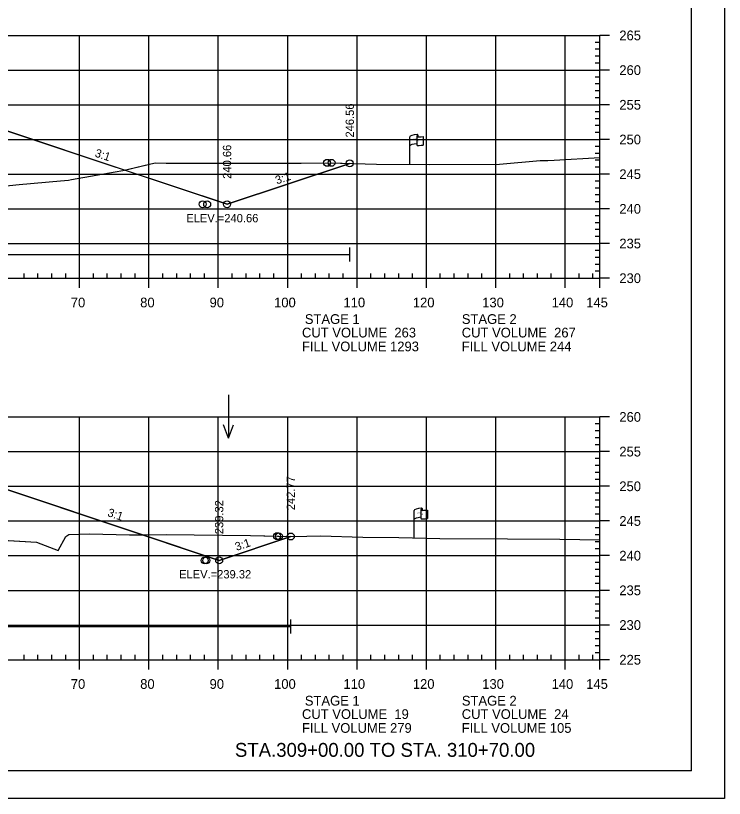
# Model space of a CAD drawing. Extents: x 1365647 to 1367999, y 387113 to 400173.
# Drawn here: x 1365954.9 to 1366057, y 398039.6 to 398152.5 of the extents above; entities that cross this region are included whole.
import ezdxf

# ---------------------------------------------------------------- set-up
doc = ezdxf.new("R2010")
doc.units = 0
for name, color, linetype in [('E_Existing ROW', 7, 'Continuous'), ('R_Axis', 7, 'Continuous'), ('R_Axis Annot', 7, 'Continuous'), ('R_Border', 7, 'Continuous'), ('R_Border Notes', 7, 'Continuous'), ('R_Contours', 7, 'Continuous'), ('R_Draft', 7, 'Continuous'), ('R_Exist Surface', 7, 'Continuous'), ('R_Fin Surface', 7, 'Continuous'), ('R_Fin Surface Annot', 7, 'Continuous'), ('R_Grid', 7, 'Continuous'), ('R_No Plot', 7, 'Continuous'), ('R_Water', 7, 'Continuous'), ('R_Water Annot', 7, 'Continuous'), ('R_Xsect Elev', 7, 'Continuous')]:
    doc.layers.add(name, color=color, linetype=linetype)

msp = doc.modelspace()

# ---------------------------------------------------------------- linework, layer by layer
at = {"layer": 'E_Existing ROW'}
for p, q in [((1366011.69, 398131.04), (1366011.69, 398134.99)), ((1366012.69, 398135.09), (1366012.69, 398135.08)), ((1366012.69, 398135.08), (1366012.69, 398133.85)), ((1366012.85, 398135.25), (1366012.85, 398135.01)), ((1366013.62, 398135.05), (1366013.62, 398133.81)), ((1366012.3, 398077.19), (1366012.3, 398081.15)), ((1366013.3, 398081.24), (1366013.3, 398081.23)), ((1366013.3, 398081.23), (1366013.3, 398080)), ((1366013.47, 398081.4), (1366013.47, 398081.16)), ((1366014.23, 398081.2), (1366014.23, 398079.96))]:
    msp.add_line(p, q, dxfattribs=at)
for centre, radius, start, end in [((1366012.76, 398135.09), 0.078, 88.6458, 274.2828), ((1366012.77, 398135.25), 0.0783, 263.0712, 93.9564), ((1366012.76, 398133.85), 0.0783, 180, 273.9564), ((1366013.38, 398081.24), 0.078, 88.6458, 274.2828), ((1366013.39, 398081.4), 0.0783, 263.0712, 93.9564), ((1366013.38, 398080), 0.0783, 180, 273.9564)]:
    msp.add_arc(centre, radius, start, end, dxfattribs=at)
for centre, major_axis, ratio, start_param, end_param in [((1366013.27, 398135.04), (-1.58, -0.04), 0.19887, 5.030368, 6.283185), ((1366013.98, 398135.15), (-1.23, -0.13), 0.052933, 0.159456, 1.268315), ((1366013.27, 398133.72), (-1.58, -0.04), 0.19887, 5.083035, 6.194897), ((1366013.98, 398133.91), (-1.23, -0.13), 0.052933, 0.159456, 1.268315), ((1366013.89, 398081.19), (-1.58, -0.04), 0.19887, 5.030368, 6.283185), ((1366014.59, 398081.3), (-1.23, -0.13), 0.052933, 0.159456, 1.268315), ((1366013.88, 398079.87), (-1.58, -0.04), 0.19887, 5.083035, 6.194897), ((1366014.59, 398080.06), (-1.23, -0.13), 0.052933, 0.159456, 1.268315)]:
    msp.add_ellipse(centre, major_axis=major_axis, ratio=ratio, start_param=start_param, end_param=end_param, dxfattribs=at)
at = {"layer": 'R_Axis'}
for p, q in [((1366039.09, 398114.62), (1366039.09, 398149.62)), ((1366040.49, 398149.62), (1366039.09, 398149.62)), ((1366039.09, 398148.62), (1366038.39, 398148.62)), ((1366039.09, 398147.62), (1366038.39, 398147.62)), ((1366039.09, 398146.62), (1366038.39, 398146.62)), ((1366039.09, 398145.62), (1366038.39, 398145.62)), ((1366040.49, 398144.62), (1366039.09, 398144.62)), ((1366039.09, 398143.62), (1366038.39, 398143.62)), ((1366039.09, 398142.62), (1366038.39, 398142.62)), ((1366039.09, 398141.62), (1366038.39, 398141.62)), ((1366039.09, 398140.62), (1366038.39, 398140.62)), ((1366040.49, 398139.62), (1366039.09, 398139.62)), ((1366039.09, 398138.62), (1366038.39, 398138.62)), ((1366039.09, 398137.62), (1366038.39, 398137.62)), ((1366039.09, 398136.62), (1366038.39, 398136.62)), ((1366039.09, 398135.62), (1366038.39, 398135.62)), ((1366039.09, 398133.62), (1366038.39, 398133.62)), ((1366040.49, 398134.62), (1366039.09, 398134.62)), ((1366039.09, 398132.62), (1366038.39, 398132.62)), ((1366039.09, 398131.62), (1366038.39, 398131.62)), ((1366039.09, 398130.62), (1366038.39, 398130.62)), ((1366040.49, 398129.62), (1366039.09, 398129.62)), ((1366039.09, 398128.62), (1366038.39, 398128.62)), ((1366039.09, 398127.62), (1366038.39, 398127.62)), ((1366039.09, 398126.62), (1366038.39, 398126.62)), ((1366039.09, 398125.62), (1366038.39, 398125.62)), ((1366040.49, 398124.62), (1366039.09, 398124.62)), ((1366039.09, 398123.62), (1366038.39, 398123.62)), ((1366039.09, 398122.62), (1366038.39, 398122.62)), ((1366039.09, 398121.62), (1366038.39, 398121.62)), ((1366039.09, 398120.62), (1366038.39, 398120.62)), ((1366040.49, 398119.62), (1366039.09, 398119.62)), ((1366039.09, 398118.62), (1366038.39, 398118.62)), ((1366039.09, 398117.62), (1366038.39, 398117.62)), ((1366039.09, 398116.62), (1366038.39, 398116.62)), ((1366039.09, 398115.62), (1366038.39, 398115.62)), ((1365749.09, 398114.62), (1366039.09, 398114.62)), ((1365956.09, 398114.62), (1365956.09, 398115.32)), ((1365958.09, 398114.62), (1365958.09, 398115.32)), ((1365960.09, 398114.62), (1365960.09, 398115.32)), ((1365962.09, 398114.62), (1365962.09, 398115.32)), ((1365964.09, 398113.22), (1365964.09, 398114.62)), ((1365966.09, 398114.62), (1365966.09, 398115.32)), ((1365968.09, 398114.62), (1365968.09, 398115.32)), ((1365970.09, 398114.62), (1365970.09, 398115.32)), ((1365972.09, 398114.62), (1365972.09, 398115.32)), ((1365974.09, 398113.22), (1365974.09, 398114.62)), ((1365976.09, 398114.62), (1365976.09, 398115.32)), ((1365978.09, 398114.62), (1365978.09, 398115.32)), ((1365980.09, 398114.62), (1365980.09, 398115.32)), ((1365982.09, 398114.62), (1365982.09, 398115.32)), ((1365984.09, 398113.22), (1365984.09, 398114.62)), ((1365986.09, 398114.62), (1365986.09, 398115.32)), ((1365988.09, 398114.62), (1365988.09, 398115.32)), ((1365990.09, 398114.62), (1365990.09, 398115.32)), ((1365992.09, 398114.62), (1365992.09, 398115.32)), ((1365994.09, 398113.22), (1365994.09, 398114.62)), ((1365996.09, 398114.62), (1365996.09, 398115.32)), ((1365998.09, 398114.62), (1365998.09, 398115.32)), ((1366000.09, 398114.62), (1366000.09, 398115.32)), ((1366002.09, 398114.62), (1366002.09, 398115.32)), ((1366004.09, 398113.22), (1366004.09, 398114.62)), ((1366006.09, 398114.62), (1366006.09, 398115.32)), ((1366008.09, 398114.62), (1366008.09, 398115.32)), ((1366010.09, 398114.62), (1366010.09, 398115.32)), ((1366012.09, 398114.62), (1366012.09, 398115.32)), ((1366014.09, 398113.22), (1366014.09, 398114.62)), ((1366016.09, 398114.62), (1366016.09, 398115.32)), ((1366018.09, 398114.62), (1366018.09, 398115.32)), ((1366020.09, 398114.62), (1366020.09, 398115.32)), ((1366022.09, 398114.62), (1366022.09, 398115.32)), ((1366024.09, 398113.22), (1366024.09, 398114.62)), ((1366026.09, 398114.62), (1366026.09, 398115.32)), ((1366028.09, 398114.62), (1366028.09, 398115.32)), ((1366030.09, 398114.62), (1366030.09, 398115.32)), ((1366032.09, 398114.62), (1366032.09, 398115.32)), ((1366034.09, 398113.22), (1366034.09, 398114.62)), ((1366036.09, 398114.62), (1366036.09, 398115.32)), ((1366038.09, 398114.62), (1366038.09, 398115.32)), ((1366039.09, 398113.22), (1366039.09, 398114.62)), ((1366040.49, 398114.62), (1366039.09, 398114.62)), ((1366039.09, 398059.62), (1366039.09, 398094.62)), ((1366040.49, 398094.62), (1366039.09, 398094.62)), ((1366039.09, 398093.62), (1366038.39, 398093.62)), ((1366039.09, 398092.62), (1366038.39, 398092.62)), ((1366039.09, 398091.62), (1366038.39, 398091.62)), ((1366039.09, 398090.62), (1366038.39, 398090.62)), ((1366040.49, 398089.62), (1366039.09, 398089.62)), ((1366039.09, 398088.62), (1366038.39, 398088.62)), ((1366039.09, 398087.62), (1366038.39, 398087.62)), ((1366039.09, 398086.62), (1366038.39, 398086.62)), ((1366039.09, 398085.62), (1366038.39, 398085.62)), ((1366040.49, 398084.62), (1366039.09, 398084.62)), ((1366039.09, 398083.62), (1366038.39, 398083.62)), ((1366039.09, 398082.62), (1366038.39, 398082.62)), ((1366039.09, 398081.62), (1366038.39, 398081.62)), ((1366039.09, 398080.62), (1366038.39, 398080.62)), ((1366040.49, 398079.62), (1366039.09, 398079.62)), ((1366039.09, 398078.62), (1366038.39, 398078.62)), ((1366039.09, 398077.62), (1366038.39, 398077.62)), ((1366039.09, 398076.62), (1366038.39, 398076.62)), ((1366039.09, 398075.62), (1366038.39, 398075.62)), ((1366040.49, 398074.62), (1366039.09, 398074.62)), ((1366039.09, 398073.62), (1366038.39, 398073.62)), ((1366039.09, 398072.62), (1366038.39, 398072.62)), ((1366039.09, 398071.62), (1366038.39, 398071.62)), ((1366039.09, 398070.62), (1366038.39, 398070.62)), ((1366040.49, 398069.62), (1366039.09, 398069.62)), ((1366039.09, 398068.62), (1366038.39, 398068.62)), ((1366039.09, 398067.62), (1366038.39, 398067.62)), ((1366039.09, 398066.62), (1366038.39, 398066.62)), ((1366039.09, 398065.62), (1366038.39, 398065.62)), ((1366040.49, 398064.62), (1366039.09, 398064.62)), ((1366039.09, 398063.62), (1366038.39, 398063.62)), ((1366039.09, 398062.62), (1366038.39, 398062.62)), ((1366039.09, 398061.62), (1366038.39, 398061.62)), ((1365956.09, 398059.62), (1365956.09, 398060.32)), ((1365958.09, 398059.62), (1365958.09, 398060.32)), ((1365960.09, 398059.62), (1365960.09, 398060.32)), ((1365962.09, 398059.62), (1365962.09, 398060.32)), ((1365966.09, 398059.62), (1365966.09, 398060.32)), ((1365968.09, 398059.62), (1365968.09, 398060.32)), ((1365970.09, 398059.62), (1365970.09, 398060.32)), ((1365972.09, 398059.62), (1365972.09, 398060.32)), ((1365976.09, 398059.62), (1365976.09, 398060.32)), ((1365978.09, 398059.62), (1365978.09, 398060.32)), ((1365980.09, 398059.62), (1365980.09, 398060.32)), ((1365982.09, 398059.62), (1365982.09, 398060.32)), ((1365986.09, 398059.62), (1365986.09, 398060.32)), ((1365988.09, 398059.62), (1365988.09, 398060.32)), ((1365990.09, 398059.62), (1365990.09, 398060.32)), ((1365992.09, 398059.62), (1365992.09, 398060.32)), ((1365996.09, 398059.62), (1365996.09, 398060.32)), ((1365998.09, 398059.62), (1365998.09, 398060.32)), ((1366000.09, 398059.62), (1366000.09, 398060.32)), ((1366002.09, 398059.62), (1366002.09, 398060.32)), ((1366006.09, 398059.62), (1366006.09, 398060.32)), ((1366008.09, 398059.62), (1366008.09, 398060.32)), ((1366010.09, 398059.62), (1366010.09, 398060.32)), ((1366012.09, 398059.62), (1366012.09, 398060.32)), ((1366016.09, 398059.62), (1366016.09, 398060.32)), ((1366018.09, 398059.62), (1366018.09, 398060.32)), ((1366020.09, 398059.62), (1366020.09, 398060.32)), ((1366022.09, 398059.62), (1366022.09, 398060.32)), ((1366026.09, 398059.62), (1366026.09, 398060.32)), ((1366028.09, 398059.62), (1366028.09, 398060.32)), ((1366030.09, 398059.62), (1366030.09, 398060.32)), ((1366032.09, 398059.62), (1366032.09, 398060.32)), ((1366036.09, 398059.62), (1366036.09, 398060.32)), ((1366038.09, 398059.62), (1366038.09, 398060.32)), ((1366039.09, 398060.62), (1366038.39, 398060.62)), ((1365749.09, 398059.62), (1366039.09, 398059.62)), ((1365964.09, 398058.22), (1365964.09, 398059.62)), ((1365974.09, 398058.22), (1365974.09, 398059.62)), ((1365984.09, 398058.22), (1365984.09, 398059.62)), ((1365994.09, 398058.22), (1365994.09, 398059.62)), ((1366004.09, 398058.22), (1366004.09, 398059.62)), ((1366014.09, 398058.22), (1366014.09, 398059.62)), ((1366024.09, 398058.22), (1366024.09, 398059.62)), ((1366034.09, 398058.22), (1366034.09, 398059.62)), ((1366039.09, 398058.22), (1366039.09, 398059.62)), ((1366040.49, 398059.62), (1366039.09, 398059.62))]:
    msp.add_line(p, q, dxfattribs=at)
at = {"layer": 'R_Border'}
for q in [(1366052.27, 398249.08), (1365736.09, 398043.62)]:
    msp.add_line((1366052.27, 398043.62), q, dxfattribs=at)
at = {"layer": 'R_Contours'}
for p, q in [((1365970.58, 398130.2), (1365953.59, 398135.86)), ((1365973.14, 398077.63), (1365953.59, 398084.15)), ((1365944.01, 398077.37), (1365957.87, 398076.58)), ((1365971.29, 398077.61), (1365973.14, 398077.63)), ((1365957.87, 398076.58), (1365961, 398075.37))]:
    msp.add_line(p, q, dxfattribs=at)
for points in [[(1365970.58, 398130.2), (1365974.99, 398131.24), (1365976.56, 398131.21), (1365986.04, 398131.19), (1365993.9, 398131.22), (1365996.04, 398131.22), (1366000.3, 398131.26), (1366003.04, 398131.18), (1365985.35, 398125.28)], [(1365973.14, 398077.63), (1365976.58, 398077.66), (1365988.75, 398077.51), (1365994.54, 398077.38), (1365984.21, 398073.94)]]:
    msp.add_lwpolyline(points, close=True, dxfattribs=at)
for points in [[(1365961.32, 398128.65), (1365962.5, 398128.74), (1365962.94, 398128.84), (1365969.21, 398129.95)], [(1365969.21, 398129.95), (1365970.35, 398130.15), (1365970.58, 398130.2)], [(1365951.18, 398127.68), (1365955.38, 398128.11), (1365961.32, 398128.65)], [(1365961, 398075.37), (1365962.09, 398077.36), (1365962.55, 398077.67)], [(1365962.55, 398077.67), (1365965.54, 398077.78), (1365971.29, 398077.61)]]:
    msp.add_lwpolyline(points, dxfattribs=at)
at = {"layer": 'R_Exist Surface'}
for points in [[(1365951.18, 398127.68), (1365955.38, 398128.11), (1365961.32, 398128.65), (1365962.5, 398128.74), (1365962.94, 398128.84), (1365969.21, 398129.95), (1365970.35, 398130.15), (1365974.99, 398131.24), (1365976.56, 398131.21), (1365986.04, 398131.19), (1365993.9, 398131.22), (1365996.04, 398131.22), (1366000.3, 398131.26), (1366006.88, 398131.06), (1366014.55, 398131.03), (1366024.63, 398131.04), (1366030.47, 398131.58), (1366031.59, 398131.59), (1366032.51, 398131.64), (1366039.09, 398132.04)], [(1365944.01, 398077.37), (1365957.87, 398076.58), (1365961, 398075.37), (1365962.09, 398077.36), (1365962.55, 398077.67), (1365965.54, 398077.78), (1365971.29, 398077.61), (1365976.58, 398077.66), (1365988.75, 398077.51), (1365994.88, 398077.38), (1365998.83, 398077.49), (1366004.94, 398077.31), (1366010.13, 398077.26), (1366016.04, 398077.09), (1366025.77, 398077.05), (1366033.32, 398076.98), (1366039.09, 398076.92)]]:
    msp.add_lwpolyline(points, dxfattribs=at)
at = {"layer": 'R_Fin Surface'}
for points in [[(1365805.03, 398131.51), (1365824.12, 398125.15), (1365834.59, 398128.64), (1365835.68, 398128.82), (1365856.59, 398132.31), (1365862.59, 398132.88), (1365864.59, 398133.08), (1365894.09, 398135.92), (1365923.59, 398138.76), (1365925.59, 398138.95), (1365931.59, 398139.53), (1365945.5, 398137.21), (1365953.59, 398135.86), (1365985.35, 398125.28), (1366003.04, 398131.18)], [(1365803.38, 398078.95), (1365816.9, 398074.44), (1365827.35, 398077.92), (1365834.59, 398080.34), (1365856.59, 398081.76), (1365862.59, 398082.24), (1365864.59, 398082.4), (1365894.09, 398084.79), (1365923.59, 398087.17), (1365925.59, 398087.33), (1365931.59, 398087.82), (1365945.69, 398085.47), (1365953.59, 398084.15), (1365984.21, 398073.94), (1365994.54, 398077.38)]]:
    msp.add_lwpolyline(points, dxfattribs=at)
at = {"layer": 'R_Grid'}
for p, q in [((1365749.09, 398149.62), (1366039.09, 398149.62)), ((1365964.09, 398114.62), (1365964.09, 398149.62)), ((1365974.09, 398114.62), (1365974.09, 398149.62)), ((1365984.09, 398114.62), (1365984.09, 398149.62)), ((1365994.09, 398114.62), (1365994.09, 398149.62)), ((1366004.09, 398114.62), (1366004.09, 398149.62)), ((1366014.09, 398114.62), (1366014.09, 398149.62)), ((1366024.09, 398114.62), (1366024.09, 398149.62)), ((1366034.09, 398114.62), (1366034.09, 398149.62)), ((1366039.09, 398114.62), (1366039.09, 398149.62)), ((1365749.09, 398144.62), (1366039.09, 398144.62)), ((1365749.09, 398139.62), (1366039.09, 398139.62)), ((1365749.09, 398134.62), (1366039.09, 398134.62)), ((1365749.09, 398129.62), (1366039.09, 398129.62)), ((1365749.09, 398124.62), (1366039.09, 398124.62)), ((1365749.09, 398119.62), (1366039.09, 398119.62)), ((1365749.09, 398114.62), (1366039.09, 398114.62)), ((1365749.09, 398094.62), (1366039.09, 398094.62)), ((1365964.09, 398059.62), (1365964.09, 398094.62)), ((1365974.09, 398059.62), (1365974.09, 398094.62)), ((1365984.09, 398059.62), (1365984.09, 398094.62)), ((1365994.09, 398059.62), (1365994.09, 398094.62)), ((1366004.09, 398059.62), (1366004.09, 398094.62)), ((1366014.09, 398059.62), (1366014.09, 398094.62)), ((1366024.09, 398059.62), (1366024.09, 398094.62)), ((1366034.09, 398059.62), (1366034.09, 398094.62)), ((1366039.09, 398059.62), (1366039.09, 398094.62)), ((1365749.09, 398089.62), (1366039.09, 398089.62)), ((1365749.09, 398084.62), (1366039.09, 398084.62)), ((1365749.09, 398079.62), (1366039.09, 398079.62)), ((1365749.09, 398074.62), (1366039.09, 398074.62)), ((1365749.09, 398069.62), (1366039.09, 398069.62)), ((1365749.09, 398064.62), (1366039.09, 398064.62)), ((1365749.09, 398059.62), (1366039.09, 398059.62))]:
    msp.add_line(p, q, dxfattribs=at)
at = {"layer": 'R_No Plot'}
msp.add_line((1365723.69, 398039.64), (1366057.03, 398039.64), dxfattribs=at)
msp.add_lwpolyline([(1365723.69, 398252.97), (1366057.03, 398252.97), (1366057.03, 398039.63), (1365723.69, 398039.63)], close=True, dxfattribs=at)
for centre in [(1365999.76, 398131.25), (1366000.41, 398131.25), (1366003.04, 398131.18), (1365981.83, 398125.28), (1365982.48, 398125.28), (1365985.35, 398125.28), (1365992.56, 398077.43), (1365992.82, 398077.42), (1365994.54, 398077.38), (1365982.11, 398073.94), (1365982.38, 398073.94), (1365984.21, 398073.94)]:
    msp.add_circle(centre, 0.5, dxfattribs=at)
at = {"layer": 'R_Water'}
for p, q in [((1366003.04, 398117.04), (1366003.04, 398119.04)), ((1365878.67, 398118.04), (1366003.04, 398118.04)), ((1365994.54, 398063.42), (1365994.54, 398065.42)), ((1365878.87, 398064.42), (1365994.54, 398064.42))]:
    msp.add_line(p, q, dxfattribs=at)
at = {"layer": 'R_Water Annot'}
for p, q in [((1365985.56, 398097.82), (1365985.56, 398091.54)), ((1365985.56, 398091.54), (1365984.86, 398093.46)), ((1365985.56, 398091.54), (1365986.26, 398093.46))]:
    msp.add_line(p, q, dxfattribs=at)

# ---------------------------------------------------------------- texts
at = {"layer": 'E_Existing ROW'}
for s, height, rotation, p in [('R ', 0.2, 9.9884, (1366012.21, 398134.5)), (' O', 0.2, 9.9884, (1366012.36, 398134.54)), ('DWB 11-9-07', 0.001, 90, (1366012.85, 398135.01)), ('W', 0.2, 351.1788, (1366012.69, 398134.37)), ('DWB 11-9-07', 0.001, 5.0717, (1366013.61, 398133.81)), ('DWB 11-9-07', 0.001, 90, (1366011.69, 398131.04)), ('R ', 0.2, 9.9884, (1366012.82, 398080.65)), (' O', 0.2, 9.9884, (1366012.97, 398080.69)), ('W', 0.2, 351.1788, (1366013.3, 398080.52)), ('DWB 11-9-07', 0.001, 90, (1366013.47, 398081.16)), ('DWB 11-9-07', 0.001, 5.0717, (1366014.22, 398079.96)), ('DWB 11-9-07', 0.001, 90, (1366012.3, 398077.2))]:
    msp.add_text(s, height=height, rotation=rotation, dxfattribs=at).set_placement(p)
at = {"layer": 'R_Axis Annot'}
for s, p in [('265', (1366041.89, 398148.92)), ('260', (1366041.89, 398143.92)), ('255', (1366041.89, 398138.92)), ('250', (1366041.89, 398133.92)), ('245', (1366041.89, 398128.92)), ('240', (1366041.89, 398123.92)), ('235', (1366041.89, 398118.92)), ('230', (1366041.89, 398113.92)), ('70', (1365962.83, 398110.42)), ('80', (1365972.83, 398110.42)), ('90', (1365982.83, 398110.42)), ('100', (1365992.13, 398110.42)), ('110', (1366002.13, 398110.42)), ('120', (1366012.13, 398110.42)), ('130', (1366022.13, 398110.42)), ('140', (1366032.13, 398110.42)), ('145', (1366037.12, 398110.42)), ('STAGE 1', (1365996.56, 398108.03)), ('STAGE 2', (1366019.19, 398108.03)), ('CUT VOLUME  263', (1365996.15, 398106.08)), ('CUT VOLUME  267', (1366019.18, 398106.08)), ('FILL VOLUME 1293', (1365996.15, 398104.08)), ('FILL VOLUME 244', (1366019.18, 398104.08)), ('260', (1366041.89, 398093.92)), ('255', (1366041.89, 398088.92)), ('250', (1366041.89, 398083.92)), ('245', (1366041.89, 398078.92)), ('240', (1366041.89, 398073.92)), ('235', (1366041.89, 398068.92)), ('230', (1366041.89, 398063.92)), ('225', (1366041.89, 398058.92)), ('70', (1365962.83, 398055.42)), ('80', (1365972.83, 398055.42)), ('90', (1365982.83, 398055.42)), ('100', (1365992.13, 398055.42)), ('110', (1366002.13, 398055.42)), ('120', (1366012.13, 398055.42)), ('130', (1366022.13, 398055.42)), ('140', (1366032.13, 398055.42)), ('145', (1366037.12, 398055.42)), ('STAGE 1', (1365996.56, 398053.01)), ('STAGE 2', (1366019.19, 398053.01)), ('CUT VOLUME  19', (1365996.15, 398051.08)), ('CUT VOLUME  24', (1366019.18, 398051.08)), ('FILL VOLUME 279', (1365996.15, 398049.08)), ('FILL VOLUME 105', (1366019.18, 398049.08))]:
    msp.add_text(s, height=1.4, dxfattribs=at).set_placement(p)
at = {"layer": 'R_Border Notes'}
for s, p in [('ELEV.=240.66', (1365979.47, 398122.68)), ('ELEV.=239.32', (1365978.44, 398071.34))]:
    msp.add_text(s, height=1.2, dxfattribs=at).set_placement(p)
at = {"layer": 'R_Draft'}
msp.add_text('STA.309+00.00 TO STA. 310+70.00', height=2, dxfattribs=at).set_placement((1365986.49, 398045.62))
at = {"layer": 'R_Fin Surface Annot'}
for rotation, p in [(341.5651, (1365966.2, 398132.18)), (18.4349, (1365992.53, 398128.13)), (341.5651, (1365968.03, 398080.35)), (18.4349, (1365986.72, 398075.3))]:
    msp.add_text('3:1', height=1.2, rotation=rotation, dxfattribs=at).set_placement(p)
at = {"layer": 'R_Xsect Elev'}
for s, p in [('246.56', (1366003.64, 398134.9)), ('240.66', (1365985.95, 398128.95)), ('242.77', (1365995.14, 398081.17)), ('239.32', (1365984.81, 398077.72))]:
    msp.add_text(s, height=1.2, rotation=90, dxfattribs=at).set_placement(p)

doc.saveas('drawing.dxf')
